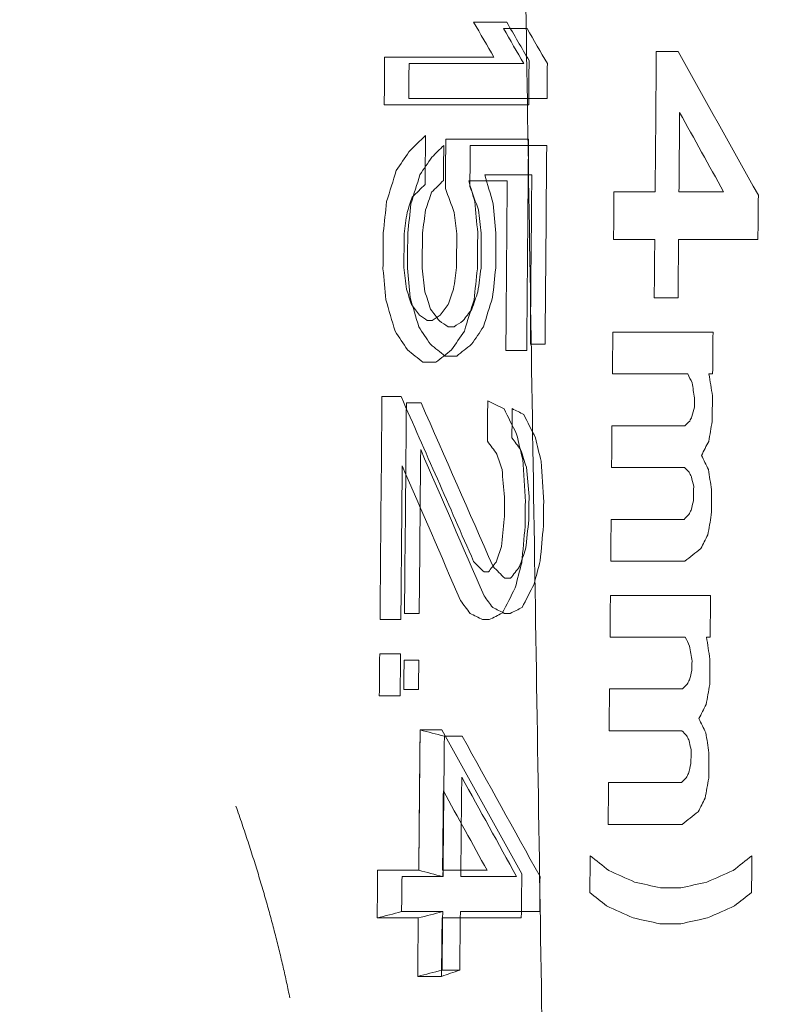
# Model space of a CAD drawing. Header units: millimetres. Extents: x -10 to 594, y 0 to 420.
# Tile 346 of 656: x 203.598 to 203.805, y 280.132 to 280.4. Entities that reach past the tile are written whole.
import ezdxf

# ---------------------------------------------------------------- set-up
doc = ezdxf.new("R2010")
doc.units = ezdxf.units.MM
doc.layers.add('1', color=7, linetype='Continuous', true_color=0xffffff)

msp = doc.modelspace()

# ---------------------------------------------------------------- linework, layer by layer
at = {"layer": '1', "color": 155, "linetype": 'Continuous', "lineweight": 18}
for points, knots in [([(203.76163, 283.58571), (203.68121, 283.58588), (203.52139, 283.55248), (203.21596, 283.35655), (202.87999, 282.88048), (202.60633, 282.02513), (202.5086, 281.01625), (202.60633, 280.00736), (202.87999, 279.15202), (203.21596, 278.67594), (203.52139, 278.48001), (203.68121, 278.44661), (203.76163, 278.44678)], [0, 0, 0, 0, 0.062503, 0.125003, 0.250002, 0.375001, 0.5, 0.624999, 0.749998, 0.874997, 0.937497, 1, 1, 1, 1]), ([(203.76162, 278.44682), (203.68122, 278.44665), (203.5214, 278.48005), (203.21598, 278.67598), (202.88001, 279.15205), (202.60636, 280.00738), (202.50864, 281.01625), (202.60636, 282.02511), (202.88001, 282.88045), (203.21598, 283.35651), (203.5214, 283.55244), (203.68122, 283.58584), (203.76162, 283.58567)], [0, 0, 0, 0, 0.062497, 0.124997, 0.249998, 0.374999, 0.5, 0.625001, 0.750002, 0.875003, 0.937503, 1, 1, 1, 1]), ([(203.87674, 278.47357), (203.79781, 278.47341), (203.64099, 278.50646), (203.34149, 278.70034), (203.01215, 279.17146), (202.74375, 280.01789), (202.64785, 281.01625), (202.74375, 282.01461), (203.01215, 282.86104), (203.34149, 283.33215), (203.64099, 283.52603), (203.79781, 283.55909), (203.87674, 283.55892)], [0, 0, 0, 0, 0.0625, 0.125, 0.25, 0.375, 0.5, 0.625, 0.75, 0.875, 0.9375, 1, 1, 1, 1]), ([(203.87674, 283.55892), (203.79781, 283.55909), (203.64099, 283.52603), (203.34149, 283.33215), (203.01215, 282.86104), (202.74375, 282.01461), (202.64785, 281.01625), (202.74375, 280.01789), (203.01215, 279.17146), (203.34149, 278.70034), (203.64099, 278.50646), (203.79781, 278.47341), (203.87674, 278.47357)], [0, 0, 0, 0, 0.0625, 0.125, 0.25, 0.375, 0.5, 0.625, 0.75, 0.875, 0.9375, 1, 1, 1, 1]), ([(203.89065, 278.4889), (203.81225, 278.48873), (203.6565, 278.52159), (203.35905, 278.7143), (203.032, 279.18258), (202.76552, 280.0239), (202.67033, 281.01625), (202.76552, 282.00859), (203.032, 282.84992), (203.35905, 283.31819), (203.6565, 283.51091), (203.81225, 283.54376), (203.89065, 283.54359)], [0, 0, 0, 0, 0.0625, 0.125, 0.25, 0.375, 0.5, 0.625, 0.75, 0.875, 0.9375, 1, 1, 1, 1]), ([(203.89065, 283.54359), (203.81225, 283.54376), (203.6565, 283.51091), (203.35905, 283.31819), (203.032, 282.84992), (202.76552, 282.00859), (202.67033, 281.01625), (202.76552, 280.0239), (203.032, 279.18258), (203.35905, 278.7143), (203.6565, 278.52159), (203.81225, 278.48873), (203.89065, 278.4889)], [0, 0, 0, 0, 0.0625, 0.125, 0.25, 0.375, 0.5, 0.625, 0.75, 0.875, 0.9375, 1, 1, 1, 1]), ([(203.9277, 283.34978), (203.85515, 283.34994), (203.71099, 283.3196), (203.43567, 283.14166), (203.13328, 282.7093), (202.88785, 281.93249), (202.80052, 281.01625), (202.88785, 280.1), (203.13328, 279.32319), (203.43567, 278.89083), (203.71099, 278.71289), (203.85515, 278.68255), (203.9277, 278.68271)], [0, 0, 0, 0, 0.0625, 0.125, 0.25, 0.375, 0.5, 0.625, 0.75, 0.875, 0.9375, 1, 1, 1, 1]), ([(203.9277, 278.68271), (203.85515, 278.68255), (203.71099, 278.71289), (203.43567, 278.89083), (203.13328, 279.32319), (202.88785, 280.1), (202.80052, 281.01625), (202.88785, 281.93249), (203.13328, 282.7093), (203.43567, 283.14166), (203.71099, 283.3196), (203.85515, 283.34994), (203.9277, 283.34978)], [0, 0, 0, 0, 0.0625, 0.125, 0.25, 0.375, 0.5, 0.625, 0.75, 0.875, 0.9375, 1, 1, 1, 1]), ([(204.40352, 278.79375), (204.33394, 278.7936), (204.19588, 278.82249), (203.93276, 278.99196), (203.64432, 279.40375), (203.41025, 280.1436), (203.32698, 281.01625), (203.41025, 281.88889), (203.64432, 282.62874), (203.93276, 283.04053), (204.19588, 283.21), (204.33394, 283.23889), (204.40352, 283.23875)], [0, 0, 0, 0, 0.0625, 0.125, 0.25, 0.375, 0.5, 0.625, 0.75, 0.875, 0.9375, 1, 1, 1, 1]), ([(204.40352, 283.23875), (204.40271, 283.23875), (204.40107, 283.23875), (204.39862, 283.23873), (204.39617, 283.23871), (204.39372, 283.23867), (204.39127, 283.23862), (204.38882, 283.23856), (204.38637, 283.23849), (204.38392, 283.23841), (204.38148, 283.23831), (204.37903, 283.2382), (204.37658, 283.23808), (204.37414, 283.23795), (204.37169, 283.23781), (204.36925, 283.23765), (204.36681, 283.23748), (204.36437, 283.2373), (204.36193, 283.23711), (204.35949, 283.23691), (204.35705, 283.23669), (204.35461, 283.23646), (204.35217, 283.23622), (204.34973, 283.23597), (204.34729, 283.23571), (204.34486, 283.23543), (204.34242, 283.23515), (204.33999, 283.23485), (204.33755, 283.23453), (204.33512, 283.23421), (204.33269, 283.23388), (204.33026, 283.23353), (204.32782, 283.23317), (204.32539, 283.2328), (204.32296, 283.23242), (204.32053, 283.23202), (204.31811, 283.23161), (204.31568, 283.2312), (204.31325, 283.23076), (204.31082, 283.23032), (204.3084, 283.22987), (204.30597, 283.2294), (204.30355, 283.22892), (204.30113, 283.22843), (204.2987, 283.22793), (204.29628, 283.22741), (204.29386, 283.22689), (204.29144, 283.22635), (204.28902, 283.2258), (204.2866, 283.22524), (204.28418, 283.22466), (204.28176, 283.22408), (204.27934, 283.22348), (204.27692, 283.22287), (204.27451, 283.22225), (204.27209, 283.22161), (204.26968, 283.22097), (204.26726, 283.22031), (204.26485, 283.21964), (204.26243, 283.21896), (204.26002, 283.21827), (204.25761, 283.21756), (204.2552, 283.21684), (204.25279, 283.21611), (204.25038, 283.21537), (204.24797, 283.21462), (204.24556, 283.21385), (204.24315, 283.21308), (204.24074, 283.21229), (204.23834, 283.21149), (204.23593, 283.21067), (204.23352, 283.20985), (204.23112, 283.20901), (204.22871, 283.20816), (204.22631, 283.2073), (204.22391, 283.20643), (204.2215, 283.20555), (204.2191, 283.20465), (204.2167, 283.20374), (204.2143, 283.20282), (204.2119, 283.20189), (204.2095, 283.20094), (204.2071, 283.19999), (204.2047, 283.19902), (204.2023, 283.19804), (204.1999, 283.19705), (204.18479, 283.19072), (204.15713, 283.17787), (204.1173, 283.15582), (204.07802, 283.13051), (204.03929, 283.10193), (203.99797, 283.06746), (203.95432, 283.02621), (203.90866, 282.97716), (203.86414, 282.9233), (203.82084, 282.86476), (203.77892, 282.80184), (203.73854, 282.73473), (203.69979, 282.66355), (203.6627, 282.5884), (203.62734, 282.50947), (203.59381, 282.42691), (203.56215, 282.34083), (203.52913, 282.2415), (203.49572, 282.1281), (203.46318, 281.99979), (203.43707, 281.87842), (203.41636, 281.76547), (203.40009, 281.66198), (203.38623, 281.55674), (203.37481, 281.44998), (203.36586, 281.34218), (203.35944, 281.23381), (203.35559, 281.12513), (203.35431, 281.01625), (203.35559, 280.90737), (203.35944, 280.79869), (203.36586, 280.69032), (203.37481, 280.58252), (203.38623, 280.47576), (203.40009, 280.37052), (203.41635, 280.26703), (203.435, 280.16536), (203.45597, 280.06574), (203.47923, 279.96839), (203.50473, 279.87344), (203.53242, 279.78108), (203.56215, 279.69166), (203.5938, 279.60559), (203.62734, 279.52303), (203.66269, 279.44409), (203.69978, 279.36894), (203.73854, 279.29777), (203.77891, 279.23066), (203.82084, 279.16773), (203.86414, 279.1092), (203.90865, 279.05534), (203.95432, 279.00629), (204.00109, 278.96208), (204.04887, 278.92281), (204.09755, 278.8886), (204.14711, 278.8595), (204.18209, 278.84287), (204.20193, 278.8346), (204.20637, 278.83279), (204.2108, 278.83103), (204.21523, 278.8293), (204.21967, 278.82762), (204.22411, 278.82598), (204.22855, 278.82438), (204.233, 278.82282), (204.23744, 278.8213), (204.24189, 278.81982), (204.24634, 278.81838), (204.25079, 278.81698), (204.25525, 278.81563), (204.2597, 278.81431), (204.26416, 278.81304), (204.26862, 278.8118), (204.27309, 278.81061), (204.27755, 278.80946), (204.28202, 278.80834), (204.28649, 278.80727), (204.29096, 278.80624), (204.29543, 278.80525), (204.29991, 278.8043), (204.30439, 278.8034), (204.30887, 278.80253), (204.31335, 278.8017), (204.31784, 278.80092), (204.32233, 278.80017), (204.32682, 278.79947), (204.33131, 278.79881), (204.33581, 278.79818), (204.3403, 278.7976), (204.3448, 278.79706), (204.34931, 278.79656), (204.35381, 278.7961), (204.35832, 278.79568), (204.36283, 278.7953), (204.36734, 278.79497), (204.37185, 278.79467), (204.37637, 278.79442), (204.38089, 278.7942), (204.38541, 278.79403), (204.38994, 278.79389), (204.39446, 278.7938), (204.39899, 278.79375), (204.40201, 278.79375), (204.40352, 278.79375)], [0, 0, 0, 0, 0.000746, 0.001492, 0.002237, 0.002983, 0.003728, 0.004473, 0.005218, 0.005962, 0.006707, 0.007451, 0.008195, 0.008939, 0.009683, 0.010427, 0.01117, 0.011913, 0.012657, 0.0134, 0.014143, 0.014885, 0.015628, 0.016371, 0.017113, 0.017855, 0.018598, 0.01934, 0.020082, 0.020824, 0.021566, 0.022307, 0.023049, 0.023791, 0.024532, 0.025274, 0.026015, 0.026757, 0.027498, 0.028239, 0.02898, 0.029722, 0.030463, 0.031204, 0.031945, 0.032686, 0.033427, 0.034168, 0.034909, 0.03565, 0.036391, 0.037132, 0.037874, 0.038615, 0.039356, 0.040097, 0.040838, 0.041579, 0.04232, 0.043062, 0.043803, 0.044545, 0.045286, 0.046027, 0.046769, 0.047511, 0.048252, 0.048994, 0.049736, 0.050478, 0.05122, 0.051962, 0.052705, 0.053447, 0.054189, 0.054932, 0.055675, 0.056418, 0.057161, 0.057904, 0.058647, 0.05939, 0.060134, 0.060878, 0.061621, 0.062365, 0.06311, 0.075698, 0.088229, 0.100725, 0.113207, 0.125697, 0.14129, 0.156857, 0.172441, 0.188081, 0.20372, 0.219302, 0.234867, 0.250452, 0.266047, 0.281627, 0.297231, 0.312895, 0.333766, 0.354549, 0.375329, 0.390906, 0.406468, 0.422052, 0.437697, 0.453344, 0.468917, 0.484456, 0.499999, 0.515541, 0.531079, 0.546652, 0.5623, 0.577944, 0.593528, 0.60909, 0.624668, 0.640257, 0.655835, 0.67144, 0.687107, 0.70277, 0.718373, 0.733954, 0.74955, 0.765134, 0.780698, 0.796281, 0.811921, 0.82756, 0.843143, 0.858711, 0.874306, 0.889914, 0.905519, 0.921164, 0.93689, 0.938265, 0.93964, 0.941013, 0.942387, 0.94376, 0.945132, 0.946504, 0.947876, 0.949247, 0.950618, 0.951989, 0.953359, 0.954729, 0.956099, 0.957469, 0.958839, 0.960208, 0.961578, 0.962947, 0.964317, 0.965686, 0.967055, 0.968425, 0.969794, 0.971164, 0.972534, 0.973903, 0.975274, 0.976644, 0.978014, 0.979385, 0.980756, 0.982128, 0.9835, 0.984872, 0.986244, 0.987618, 0.988991, 0.990365, 0.99174, 0.993115, 0.994491, 0.995867, 0.997244, 0.998622, 1, 1, 1, 1]), ([(203.7345, 280.3876), (203.72957, 280.3876), (203.7192, 280.3876), (203.70882, 280.3876), (203.70337, 280.3876)], [0, 0, 0, 0, 0.474359, 1, 1, 1, 1]), ([(203.7033, 280.37807), (203.70875, 280.37807), (203.72125, 280.37807), (203.73376, 280.37807), (203.74081, 280.37807)], [0, 0, 0, 0, 0.43617, 1, 1, 1, 1]), ([(203.70637, 280.20673), (203.7063, 280.2001), (203.70618, 280.1874), (203.70606, 280.1747), (203.706, 280.16863)], [0, 0, 0, 0, 0.522332, 1, 1, 1, 1]), ([(203.67103, 280.13399), (203.67089, 280.13468), (203.67061, 280.13607), (203.67016, 280.13815), (203.6697, 280.14026), (203.66922, 280.14238), (203.66872, 280.14453), (203.66821, 280.14669), (203.66767, 280.14887), (203.66711, 280.15106), (203.66654, 280.15328), (203.66594, 280.15551), (203.66533, 280.15776), (203.66469, 280.16003), (203.66404, 280.16231), (203.66336, 280.16461), (203.66267, 280.16693), (203.66196, 280.16926), (203.66123, 280.17161), (203.66047, 280.17398), (203.6597, 280.17636), (203.65891, 280.17876), (203.65809, 280.18118), (203.65726, 280.18361), (203.6567, 280.18523), (203.65641, 280.18605), (203.65641, 280.18605)], [0, 0, 0, 0, 0.038854, 0.078158, 0.117886, 0.158036, 0.198607, 0.239599, 0.281009, 0.322837, 0.365081, 0.407743, 0.45082, 0.494314, 0.538223, 0.582546, 0.627283, 0.672433, 0.717995, 0.763968, 0.810351, 0.857143, 0.904344, 0.951954, 0.999973, 1, 1, 1, 1]), ([(203.73252, 280.16693), (203.72761, 280.16693), (203.72257, 280.16693), (203.71752, 280.16693), (203.71739, 280.16693)], [0, 0, 0, 0, 0.973684, 1, 1, 1, 1]), ([(203.71248, 280.15741), (203.71048, 280.15741), (203.70676, 280.15741), (203.70304, 280.15741), (203.70133, 280.15741)], [0, 0, 0, 0, 0.539854, 1, 1, 1, 1]), ([(203.71729, 280.15741), (203.71743, 280.15741), (203.72459, 280.15741), (203.73176, 280.15741), (203.7388, 280.15741)], [0, 0, 0, 0, 0.018519, 1, 1, 1, 1]), ([(203.69472, 280.15571), (203.69672, 280.15571), (203.70044, 280.15571), (203.70415, 280.15571), (203.70587, 280.15571)], [0, 0, 0, 0, 0.537143, 1, 1, 1, 1]), ([(203.7171, 280.14153), (203.71629, 280.14153), (203.7147, 280.14153), (203.71311, 280.14153), (203.71232, 280.14153)], [0, 0, 0, 0, 0.505301, 1, 1, 1, 1]), ([(203.70571, 280.13983), (203.70679, 280.13983), (203.70894, 280.13983), (203.71108, 280.13983), (203.71216, 280.13983)], [0, 0, 0, 0, 0.499415, 1, 1, 1, 1])]:
    msp.add_open_spline(points, degree=3, knots=knots, dxfattribs=at)
for points, degree in [([(203.74273, 279.9186), (203.72533, 281.01625)], 1), ([(203.72533, 281.01625), (203.74273, 279.9186)], 1), ([(203.72089, 280.39882), (203.72388, 280.39882), (203.72688, 280.39882), (203.72988, 280.39882)], 3), ([(203.7264, 280.3893), (203.72456, 280.39247), (203.72273, 280.39565), (203.72089, 280.39882)], 3), ([(203.73537, 280.39712), (203.73324, 280.39712), (203.73111, 280.39712), (203.72898, 280.39712)], 3), ([(203.72898, 280.39712), (203.73082, 280.39395), (203.73266, 280.39077), (203.7345, 280.3876)], 3), ([(203.72988, 280.39882), (203.73189, 280.39534), (203.7339, 280.39187), (203.73592, 280.38839)], 3), ([(203.74088, 280.3876), (203.73904, 280.39077), (203.7372, 280.39395), (203.73537, 280.39712)], 3), ([(203.69664, 280.37637), (203.69668, 280.38068), (203.69671, 280.38499), (203.69674, 280.3893)], 3), ([(203.69674, 280.3893), (203.70663, 280.3893), (203.71652, 280.3893), (203.7264, 280.3893)], 3), ([(203.77012, 280.35278), (203.77022, 280.36548), (203.77033, 280.37818), (203.77043, 280.39088)], 3), ([(203.77043, 280.39088), (203.77241, 280.39088), (203.77439, 280.39088), (203.77637, 280.39088)], 3), ([(203.77637, 280.39088), (203.78362, 280.37788), (203.79086, 280.36487), (203.7981, 280.35186)], 3), ([(203.70337, 280.3876), (203.70334, 280.38442), (203.70332, 280.38125), (203.7033, 280.37807)], 3), ([(203.73592, 280.38839), (203.73589, 280.38438), (203.73585, 280.38038), (203.73582, 280.37637)], 3), ([(203.74081, 280.37807), (203.74083, 280.38125), (203.74086, 280.38442), (203.74088, 280.3876)], 3), ([(203.73582, 280.37637), (203.72277, 280.37637), (203.70971, 280.37637), (203.69664, 280.37637)], 3), ([(203.77676, 280.37432), (203.7767, 280.36714), (203.77664, 280.35996), (203.77658, 280.35278)], 3), ([(203.78867, 280.35278), (203.7847, 280.35996), (203.78073, 280.36714), (203.77676, 280.37432)], 3), ([(203.70333, 280.36366), (203.70483, 280.36514), (203.70633, 280.36662), (203.70783, 280.3681)], 3), ([(203.70783, 280.3681), (203.7078, 280.36366), (203.70776, 280.35922), (203.70773, 280.35478)], 3), ([(203.71278, 280.36537), (203.7117, 280.36431), (203.71063, 280.36325), (203.70956, 280.3622)], 3), ([(203.7127, 280.35585), (203.71273, 280.35902), (203.71275, 280.3622), (203.71278, 280.36537)], 3), ([(203.71323, 280.35368), (203.71326, 280.35814), (203.7133, 280.36261), (203.71333, 280.36707)], 3), ([(203.71333, 280.36707), (203.7208, 280.36707), (203.72828, 280.36707), (203.73575, 280.36707)], 3), ([(203.71996, 280.36537), (203.71993, 280.36167), (203.7199, 280.35796), (203.71987, 280.35426)], 3), ([(203.74071, 280.36537), (203.73379, 280.36537), (203.72688, 280.36537), (203.71996, 280.36537)], 3), ([(203.73575, 280.36707), (203.7356, 280.34795), (203.73544, 280.32882), (203.73528, 280.30969)], 3), ([(203.74026, 280.3114), (203.74042, 280.32939), (203.74056, 280.34738), (203.74071, 280.36537)], 3), ([(203.69991, 280.35861), (203.70105, 280.36029), (203.70219, 280.36197), (203.70333, 280.36366)], 3), ([(203.70956, 280.3622), (203.70848, 280.36061), (203.70741, 280.35902), (203.70633, 280.35743)], 3), ([(203.69729, 280.35013), (203.69816, 280.35296), (203.69904, 280.35578), (203.69991, 280.35861)], 3), ([(203.70633, 280.35743), (203.70551, 280.35479), (203.70469, 280.35214), (203.70388, 280.3495)], 3), ([(203.72622, 280.3495), (203.72544, 280.35214), (203.72466, 280.35479), (203.72389, 280.35743)], 3), ([(203.72389, 280.35743), (203.72814, 280.35743), (203.7324, 280.35743), (203.73665, 280.35743)], 3), ([(203.73665, 280.35743), (203.73653, 280.34209), (203.7364, 280.32674), (203.73627, 280.3114)], 3), ([(203.70773, 280.35478), (203.70657, 280.35364), (203.7054, 280.35249), (203.70424, 280.35134)], 3), ([(203.70949, 280.35267), (203.71056, 280.35373), (203.71163, 280.35479), (203.7127, 280.35585)], 3), ([(203.71956, 280.35573), (203.72011, 280.35386), (203.72066, 280.352), (203.72121, 280.35013)], 3), ([(203.73, 280.35573), (203.72652, 280.35573), (203.72304, 280.35573), (203.71956, 280.35573)], 3), ([(203.71987, 280.35426), (203.72065, 280.35214), (203.72143, 280.35002), (203.72222, 280.34791)], 3), ([(203.72962, 280.30969), (203.72975, 280.32504), (203.72987, 280.34039), (203.73, 280.35573)], 3), ([(203.70424, 280.35134), (203.70377, 280.34996), (203.70329, 280.34858), (203.70282, 280.3472)], 3), ([(203.70785, 280.34791), (203.7084, 280.3495), (203.70894, 280.35108), (203.70949, 280.35267)], 3), ([(203.71564, 280.34715), (203.71483, 280.34933), (203.71403, 280.3515), (203.71323, 280.35368)], 3), ([(203.75884, 280.33986), (203.75888, 280.34417), (203.75892, 280.34848), (203.75895, 280.35278)], 3), ([(203.75895, 280.35278), (203.76267, 280.35278), (203.7664, 280.35278), (203.77012, 280.35278)], 3), ([(203.77658, 280.35278), (203.78061, 280.35278), (203.78464, 280.35278), (203.78867, 280.35278)], 3), ([(203.7981, 280.35186), (203.79806, 280.34786), (203.79803, 280.34386), (203.79799, 280.33986)], 3), ([(203.69638, 280.34173), (203.69668, 280.34453), (203.69699, 280.34733), (203.69729, 280.35013)], 3), ([(203.70388, 280.3495), (203.70359, 280.34685), (203.7033, 280.3442), (203.70301, 280.34156)], 3), ([(203.72121, 280.35013), (203.72147, 280.34733), (203.72173, 280.34453), (203.72199, 280.34173)], 3), ([(203.72695, 280.34156), (203.72671, 280.3442), (203.72646, 280.34685), (203.72622, 280.3495)], 3), ([(203.70282, 280.3472), (203.70256, 280.34525), (203.7023, 280.3433), (203.70204, 280.34134)], 3), ([(203.707, 280.34156), (203.70729, 280.34367), (203.70757, 280.34579), (203.70785, 280.34791)], 3), ([(203.71632, 280.34134), (203.71609, 280.34328), (203.71586, 280.34521), (203.71564, 280.34715)], 3), ([(203.72222, 280.34791), (203.72247, 280.34579), (203.72271, 280.34367), (203.72296, 280.34156)], 3), ([(203.6963, 280.33186), (203.69633, 280.33515), (203.69635, 280.33844), (203.69638, 280.34173)], 3), ([(203.70204, 280.34134), (203.70201, 280.33831), (203.70199, 280.33528), (203.70197, 280.33225)], 3), ([(203.70301, 280.34156), (203.70299, 280.33838), (203.70296, 280.33521), (203.70294, 280.33203)], 3), ([(203.70693, 280.33203), (203.70695, 280.33521), (203.70698, 280.33838), (203.707, 280.34156)], 3), ([(203.71625, 280.33225), (203.71627, 280.33528), (203.71629, 280.33831), (203.71632, 280.34134)], 3), ([(203.72199, 280.34173), (203.72196, 280.33844), (203.72193, 280.33515), (203.7219, 280.33186)], 3), ([(203.72296, 280.34156), (203.72294, 280.33838), (203.72291, 280.33521), (203.72289, 280.33203)], 3), ([(203.72687, 280.33203), (203.7269, 280.33521), (203.72693, 280.33838), (203.72695, 280.34156)], 3), ([(203.77001, 280.33986), (203.76629, 280.33986), (203.76257, 280.33986), (203.75884, 280.33986)], 3), ([(203.76987, 280.32398), (203.76992, 280.32927), (203.76996, 280.33456), (203.77001, 280.33986)], 3), ([(203.77647, 280.33986), (203.77642, 280.33456), (203.77637, 280.32927), (203.77633, 280.32398)], 3), ([(203.79799, 280.33986), (203.79082, 280.33986), (203.78364, 280.33986), (203.77647, 280.33986)], 3), ([(203.69708, 280.32346), (203.69682, 280.32626), (203.69656, 280.32906), (203.6963, 280.33186)], 3), ([(203.70197, 280.33225), (203.7022, 280.3303), (203.70242, 280.32834), (203.70265, 280.32639)], 3), ([(203.70294, 280.33203), (203.70318, 280.32939), (203.70343, 280.32674), (203.70367, 280.3241)], 3), ([(203.70768, 280.32568), (203.70743, 280.3278), (203.70718, 280.32992), (203.70693, 280.33203)], 3), ([(203.71546, 280.32639), (203.71572, 280.32834), (203.71598, 280.3303), (203.71625, 280.33225)], 3), ([(203.7219, 280.33186), (203.7216, 280.32906), (203.7213, 280.32626), (203.72099, 280.32346)], 3), ([(203.72289, 280.33203), (203.7226, 280.32992), (203.72232, 280.3278), (203.72204, 280.32568)], 3), ([(203.72601, 280.3241), (203.7263, 280.32674), (203.72659, 280.32939), (203.72687, 280.33203)], 3), ([(203.70265, 280.32639), (203.70312, 280.32498), (203.70358, 280.32357), (203.70404, 280.32216)], 3), ([(203.70923, 280.32092), (203.70871, 280.32251), (203.70819, 280.3241), (203.70768, 280.32568)], 3), ([(203.71401, 280.32216), (203.71449, 280.32357), (203.71498, 280.32498), (203.71546, 280.32639)], 3), ([(203.72204, 280.32568), (203.72149, 280.3241), (203.72095, 280.32251), (203.7204, 280.32092)], 3), ([(203.69956, 280.31498), (203.69873, 280.31781), (203.69791, 280.32064), (203.69708, 280.32346)], 3), ([(203.70367, 280.3241), (203.70445, 280.32145), (203.70523, 280.3188), (203.706, 280.31616)], 3), ([(203.70404, 280.32216), (203.70475, 280.3212), (203.70546, 280.32025), (203.70617, 280.31929)], 3), ([(203.71183, 280.31929), (203.71255, 280.32025), (203.71328, 280.3212), (203.71401, 280.32216)], 3), ([(203.72099, 280.32346), (203.72012, 280.32064), (203.71924, 280.31781), (203.71837, 280.31498)], 3), ([(203.72355, 280.31616), (203.72437, 280.3188), (203.72519, 280.32145), (203.72601, 280.3241)], 3), ([(203.77633, 280.32398), (203.77418, 280.32398), (203.77202, 280.32398), (203.76987, 280.32398)], 3), ([(203.70617, 280.31929), (203.70689, 280.31882), (203.70761, 280.31834), (203.70832, 280.31786)], 3), ([(203.7116, 280.31775), (203.71081, 280.3188), (203.71002, 280.31986), (203.70923, 280.32092)], 3), ([(203.70965, 280.31786), (203.71038, 280.31834), (203.7111, 280.31882), (203.71183, 280.31929)], 3), ([(203.7204, 280.32092), (203.71959, 280.31986), (203.71879, 280.3188), (203.71798, 280.31775)], 3), ([(203.70832, 280.31786), (203.70877, 280.31786), (203.70921, 280.31786), (203.70965, 280.31786)], 3), ([(203.71398, 280.31616), (203.71319, 280.31669), (203.71239, 280.31722), (203.7116, 280.31775)], 3), ([(203.71798, 280.31775), (203.71718, 280.31722), (203.71638, 280.31669), (203.71557, 280.31616)], 3), ([(203.70293, 280.30989), (203.70181, 280.31159), (203.70069, 280.31329), (203.69956, 280.31498)], 3), ([(203.706, 280.31616), (203.70705, 280.31457), (203.7081, 280.31298), (203.70915, 280.3114)], 3), ([(203.71557, 280.31616), (203.71504, 280.31616), (203.71451, 280.31616), (203.71398, 280.31616)], 3), ([(203.71837, 280.31498), (203.71721, 280.31329), (203.71606, 280.31159), (203.71491, 280.30989)], 3), ([(203.72032, 280.3114), (203.7214, 280.31298), (203.72248, 280.31457), (203.72355, 280.31616)], 3), ([(203.75853, 280.30334), (203.75856, 280.30712), (203.7586, 280.3109), (203.75863, 280.31468)], 3), ([(203.75863, 280.31468), (203.76769, 280.31468), (203.77675, 280.31468), (203.78581, 280.31468)], 3), ([(203.78581, 280.31468), (203.78578, 280.3109), (203.78574, 280.30712), (203.78571, 280.30334)], 3), ([(203.70915, 280.3114), (203.71047, 280.31034), (203.71179, 280.30928), (203.71312, 280.30822)], 3), ([(203.71631, 280.30822), (203.71764, 280.30928), (203.71898, 280.31034), (203.72032, 280.3114)], 3), ([(203.73627, 280.3114), (203.7376, 280.3114), (203.73893, 280.3114), (203.74026, 280.3114)], 3), ([(203.70714, 280.30652), (203.70574, 280.30764), (203.70434, 280.30877), (203.70293, 280.30989)], 3), ([(203.71491, 280.30989), (203.71349, 280.30877), (203.71207, 280.30764), (203.71065, 280.30652)], 3), ([(203.73528, 280.30969), (203.73339, 280.30969), (203.7315, 280.30969), (203.72962, 280.30969)], 3), ([(203.71065, 280.30652), (203.70948, 280.30652), (203.70831, 280.30652), (203.70714, 280.30652)], 3), ([(203.71312, 280.30822), (203.71418, 280.30822), (203.71524, 280.30822), (203.71631, 280.30822)], 3), ([(203.77895, 280.30334), (203.77215, 280.30334), (203.76534, 280.30334), (203.75853, 280.30334)], 3), ([(203.78014, 280.30094), (203.77974, 280.30174), (203.77935, 280.30254), (203.77895, 280.30334)], 3), ([(203.78471, 280.30334), (203.78503, 280.30136), (203.78534, 280.29937), (203.78566, 280.29739)], 3), ([(203.78571, 280.30334), (203.78538, 280.30334), (203.78505, 280.30334), (203.78471, 280.30334)], 3), ([(203.78079, 280.29683), (203.78057, 280.2982), (203.78036, 280.29957), (203.78014, 280.30094)], 3), ([(203.69549, 280.23667), (203.69567, 280.25685), (203.69585, 280.27704), (203.69602, 280.29722)], 3), ([(203.69602, 280.29722), (203.69775, 280.29722), (203.69948, 280.29722), (203.70121, 280.29722)], 3), ([(203.70121, 280.29722), (203.70778, 280.2823), (203.71434, 280.26738), (203.72089, 280.25246)], 3), ([(203.70264, 280.29552), (203.70248, 280.27647), (203.70231, 280.25742), (203.70214, 280.23837)], 3), ([(203.70663, 280.29552), (203.7053, 280.29552), (203.70397, 280.29552), (203.70264, 280.29552)], 3), ([(203.72617, 280.25107), (203.71966, 280.26589), (203.71315, 280.2807), (203.70663, 280.29552)], 3), ([(203.72462, 280.28507), (203.72465, 280.28875), (203.72468, 280.29243), (203.72471, 280.2961)], 3), ([(203.72471, 280.2961), (203.72619, 280.29536), (203.72767, 280.29463), (203.72914, 280.29389)], 3), ([(203.78077, 280.29434), (203.78077, 280.29517), (203.78078, 280.296), (203.78079, 280.29683)], 3), ([(203.78566, 280.29739), (203.78563, 280.29509), (203.78561, 280.29278), (203.78559, 280.29048)], 3), ([(203.72914, 280.29389), (203.73027, 280.2916), (203.7314, 280.28931), (203.73253, 280.28702)], 3), ([(203.73134, 280.29393), (203.73131, 280.29129), (203.73129, 280.28864), (203.73127, 280.286)], 3), ([(203.73451, 280.29235), (203.73346, 280.29287), (203.7324, 280.2934), (203.73134, 280.29393)], 3), ([(203.7801, 280.29178), (203.78032, 280.29263), (203.78054, 280.29349), (203.78077, 280.29434)], 3), ([(203.73765, 280.286), (203.7366, 280.28811), (203.73556, 280.29023), (203.73451, 280.29235)], 3), ([(203.77817, 280.28928), (203.77861, 280.28972), (203.77905, 280.29015), (203.77949, 280.29058)], 3), ([(203.77949, 280.29058), (203.77969, 280.29098), (203.77989, 280.29138), (203.7801, 280.29178)], 3), ([(203.78559, 280.29048), (203.78527, 280.28867), (203.78495, 280.28687), (203.78464, 280.28506)], 3), ([(203.7583, 280.27794), (203.75833, 280.28172), (203.75837, 280.2855), (203.7584, 280.28928)], 3), ([(203.7584, 280.28928), (203.76499, 280.28928), (203.77158, 280.28928), (203.77817, 280.28928)], 3), ([(203.72722, 280.28158), (203.72635, 280.28275), (203.72549, 280.28391), (203.72462, 280.28507)], 3), ([(203.73127, 280.286), (203.73206, 280.28494), (203.73284, 280.28388), (203.73363, 280.28282)], 3), ([(203.73253, 280.28702), (203.73309, 280.28473), (203.73364, 280.28245), (203.73419, 280.28017)], 3), ([(203.73919, 280.27965), (203.73867, 280.28176), (203.73816, 280.28388), (203.73765, 280.286)], 3), ([(203.78464, 280.28506), (203.78398, 280.28379), (203.78333, 280.28251), (203.78268, 280.28123)], 3), ([(203.70612, 280.23837), (203.70626, 280.25319), (203.70639, 280.268), (203.70652, 280.28282)], 3), ([(203.70652, 280.28282), (203.71225, 280.26959), (203.71798, 280.25636), (203.72371, 280.24313)], 3), ([(203.73363, 280.28282), (203.73415, 280.28123), (203.73467, 280.27965), (203.73518, 280.27806)], 3), ([(203.72859, 280.27738), (203.72813, 280.27878), (203.72767, 280.28018), (203.72722, 280.28158)], 3), ([(203.73419, 280.28017), (203.73443, 280.27633), (203.73467, 280.27249), (203.73491, 280.26866)], 3), ([(203.73988, 280.26853), (203.73965, 280.27224), (203.73942, 280.27594), (203.73919, 280.27965)], 3), ([(203.78268, 280.28123), (203.78331, 280.27996), (203.78393, 280.27868), (203.78456, 280.2774)], 3), ([(203.70152, 280.27838), (203.7014, 280.26448), (203.70127, 280.25057), (203.70115, 280.23667)], 3), ([(203.71734, 280.24183), (203.71207, 280.25401), (203.7068, 280.2662), (203.70152, 280.27838)], 3), ([(203.72927, 280.26995), (203.72904, 280.27243), (203.72881, 280.2749), (203.72859, 280.27738)], 3), ([(203.73518, 280.27806), (203.73543, 280.27541), (203.73567, 280.27277), (203.73591, 280.27012)], 3), ([(203.77807, 280.27794), (203.77148, 280.27794), (203.76489, 280.27794), (203.7583, 280.27794)], 3), ([(203.77936, 280.27665), (203.77893, 280.27708), (203.7785, 280.27751), (203.77807, 280.27794)], 3), ([(203.77995, 280.27545), (203.77975, 280.27585), (203.77955, 280.27625), (203.77936, 280.27665)], 3), ([(203.78456, 280.2774), (203.78485, 280.2756), (203.78513, 280.27379), (203.78542, 280.27199)], 3), ([(203.78057, 280.27289), (203.78036, 280.27374), (203.78015, 280.27459), (203.77995, 280.27545)], 3), ([(203.78053, 280.26894), (203.78054, 280.27026), (203.78055, 280.27157), (203.78057, 280.27289)], 3), ([(203.78542, 280.27199), (203.7854, 280.26969), (203.78537, 280.26738), (203.78535, 280.26508)], 3), ([(203.72921, 280.26394), (203.72923, 280.26594), (203.72925, 280.26795), (203.72927, 280.26995)], 3), ([(203.73491, 280.26866), (203.73489, 280.26645), (203.73487, 280.26425), (203.73485, 280.26204)], 3), ([(203.73591, 280.27012), (203.73589, 280.268), (203.73587, 280.26589), (203.73585, 280.26377)], 3), ([(203.73982, 280.26218), (203.73984, 280.2643), (203.73986, 280.26642), (203.73988, 280.26853)], 3), ([(203.77986, 280.26638), (203.78008, 280.26723), (203.78031, 280.26809), (203.78053, 280.26894)], 3), ([(203.77925, 280.26518), (203.77945, 280.26558), (203.77966, 280.26598), (203.77986, 280.26638)], 3), ([(203.7284, 280.25651), (203.72867, 280.25899), (203.72894, 280.26146), (203.72921, 280.26394)], 3), ([(203.73585, 280.26377), (203.73556, 280.26112), (203.73527, 280.25848), (203.73498, 280.25583)], 3), ([(203.75806, 280.25254), (203.7581, 280.25632), (203.75814, 280.2601), (203.75817, 280.26388)], 3), ([(203.75817, 280.26388), (203.76476, 280.26388), (203.77135, 280.26388), (203.77794, 280.26388)], 3), ([(203.77794, 280.26388), (203.77837, 280.26432), (203.77881, 280.26475), (203.77925, 280.26518)], 3), ([(203.78535, 280.26508), (203.78503, 280.26327), (203.78471, 280.26147), (203.7844, 280.25966)], 3), ([(203.73485, 280.26204), (203.73455, 280.25873), (203.73424, 280.25542), (203.73393, 280.25212)], 3), ([(203.73894, 280.25266), (203.73923, 280.25583), (203.73953, 280.25901), (203.73982, 280.26218)], 3), ([(203.7844, 280.25966), (203.78376, 280.25843), (203.78313, 280.2572), (203.7825, 280.25596)], 3), ([(203.72696, 280.25231), (203.72744, 280.25371), (203.72792, 280.25511), (203.7284, 280.25651)], 3), ([(203.73498, 280.25583), (203.73444, 280.25425), (203.73389, 280.25266), (203.73334, 280.25107)], 3), ([(203.7825, 280.25596), (203.78106, 280.25482), (203.77962, 280.25368), (203.77818, 280.25254)], 3), ([(203.72089, 280.25246), (203.72184, 280.2515), (203.72279, 280.25055), (203.72374, 280.2496)], 3), ([(203.73729, 280.24631), (203.73784, 280.24842), (203.73839, 280.25054), (203.73894, 280.25266)], 3), ([(203.77818, 280.25254), (203.77148, 280.25254), (203.76477, 280.25254), (203.75806, 280.25254)], 3), ([(203.72489, 280.2496), (203.72558, 280.2505), (203.72627, 280.25141), (203.72696, 280.25231)], 3), ([(203.72933, 280.2479), (203.72828, 280.24895), (203.72722, 280.25001), (203.72617, 280.25107)], 3), ([(203.73334, 280.25107), (203.73254, 280.25001), (203.73173, 280.24895), (203.73092, 280.2479)], 3), ([(203.73393, 280.25212), (203.73334, 280.24984), (203.73275, 280.24756), (203.73216, 280.24529)], 3), ([(203.72374, 280.2496), (203.72412, 280.2496), (203.7245, 280.2496), (203.72489, 280.2496)], 3), ([(203.73092, 280.2479), (203.73039, 280.2479), (203.72986, 280.2479), (203.72933, 280.2479)], 3), ([(203.73216, 280.24529), (203.73099, 280.243), (203.72981, 280.24071), (203.72864, 280.23842)], 3), ([(203.73404, 280.23996), (203.73512, 280.24207), (203.7362, 280.24419), (203.73729, 280.24631)], 3), ([(203.71991, 280.23837), (203.71906, 280.23953), (203.7182, 280.24068), (203.71734, 280.24183)], 3), ([(203.72371, 280.24313), (203.72449, 280.24207), (203.72528, 280.24102), (203.72607, 280.23996)], 3), ([(203.75787, 280.23191), (203.7579, 280.23569), (203.75794, 280.23947), (203.75798, 280.24325)], 3), ([(203.75798, 280.24325), (203.76703, 280.24325), (203.77609, 280.24325), (203.78514, 280.24325)], 3), ([(203.78514, 280.24325), (203.7851, 280.23947), (203.78507, 280.23569), (203.78503, 280.23191)], 3), ([(203.72607, 280.23996), (203.72713, 280.23943), (203.72818, 280.2389), (203.72924, 280.23837)], 3), ([(203.73083, 280.23837), (203.7319, 280.2389), (203.73297, 280.23943), (203.73404, 280.23996)], 3), ([(203.70115, 280.23667), (203.69926, 280.23667), (203.69738, 280.23667), (203.69549, 280.23667)], 3), ([(203.70214, 280.23837), (203.70347, 280.23837), (203.7048, 280.23837), (203.70612, 280.23837)], 3), ([(203.72332, 280.23667), (203.72219, 280.23724), (203.72105, 280.23781), (203.71991, 280.23837)], 3), ([(203.72512, 280.23667), (203.72452, 280.23667), (203.72392, 280.23667), (203.72332, 280.23667)], 3), ([(203.72864, 280.23842), (203.72747, 280.23783), (203.72629, 280.23725), (203.72512, 280.23667)], 3), ([(203.72924, 280.23837), (203.72977, 280.23837), (203.7303, 280.23837), (203.73083, 280.23837)], 3), ([(203.77828, 280.23191), (203.77147, 280.23191), (203.76467, 280.23191), (203.75787, 280.23191)], 3), ([(203.77946, 280.2295), (203.77907, 280.2303), (203.77867, 280.2311), (203.77828, 280.23191)], 3), ([(203.78403, 280.23191), (203.78435, 280.22992), (203.78466, 280.22794), (203.78497, 280.22595)], 3), ([(203.78503, 280.23191), (203.7847, 280.23191), (203.78437, 280.23191), (203.78403, 280.23191)], 3), ([(203.78011, 280.22539), (203.77989, 280.22676), (203.77968, 280.22813), (203.77946, 280.2295)], 3), ([(203.6953, 280.21603), (203.69534, 280.21981), (203.69537, 280.22359), (203.69541, 280.22737)], 3), ([(203.69541, 280.22737), (203.69729, 280.22737), (203.69918, 280.22737), (203.70106, 280.22737)], 3), ([(203.70106, 280.22737), (203.70103, 280.22359), (203.70099, 280.21981), (203.70096, 280.21603)], 3), ([(203.78497, 280.22595), (203.78495, 280.22365), (203.78492, 280.22134), (203.7849, 280.21904)], 3), ([(203.70202, 280.22567), (203.702, 280.22302), (203.70197, 280.22038), (203.70195, 280.21773)], 3), ([(203.70601, 280.22567), (203.70468, 280.22567), (203.70335, 280.22567), (203.70202, 280.22567)], 3), ([(203.70593, 280.21773), (203.70596, 280.22038), (203.70598, 280.22302), (203.70601, 280.22567)], 3), ([(203.78008, 280.2229), (203.78009, 280.22373), (203.7801, 280.22456), (203.78011, 280.22539)], 3), ([(203.77941, 280.22034), (203.77964, 280.2212), (203.77986, 280.22205), (203.78008, 280.2229)], 3), ([(203.70195, 280.21773), (203.70328, 280.21773), (203.7046, 280.21773), (203.70593, 280.21773)], 3), ([(203.75762, 280.20651), (203.75766, 280.21029), (203.75769, 280.21407), (203.75773, 280.21785)], 3), ([(203.75773, 280.21785), (203.76432, 280.21785), (203.7709, 280.21785), (203.77749, 280.21785)], 3), ([(203.77749, 280.21785), (203.77792, 280.21828), (203.77836, 280.21871), (203.7788, 280.21914)], 3), ([(203.7788, 280.21914), (203.779, 280.21954), (203.77921, 280.21994), (203.77941, 280.22034)], 3), ([(203.7849, 280.21904), (203.78458, 280.21723), (203.78426, 280.21543), (203.78394, 280.21363)], 3), ([(203.70096, 280.21603), (203.69907, 280.21603), (203.69719, 280.21603), (203.6953, 280.21603)], 3), ([(203.78394, 280.21363), (203.78329, 280.21235), (203.78263, 280.21107), (203.78198, 280.2098)], 3), ([(203.78198, 280.2098), (203.78261, 280.20852), (203.78324, 280.20724), (203.78386, 280.20597)], 3), ([(203.706, 280.16863), (203.70613, 280.18133), (203.70625, 280.19403), (203.70637, 280.20673)], 3), ([(203.71294, 280.20503), (203.71075, 280.2056), (203.70856, 280.20617), (203.70637, 280.20673)], 3), ([(203.70637, 280.20673), (203.70835, 280.20673), (203.71032, 280.20673), (203.7123, 280.20673)], 3), ([(203.7123, 280.20673), (203.71952, 280.19373), (203.72674, 280.18072), (203.73395, 280.16771)], 3), ([(203.71257, 280.16693), (203.71269, 280.17963), (203.71282, 280.19233), (203.71294, 280.20503)], 3), ([(203.71295, 280.20503), (203.71283, 280.19233), (203.71271, 280.17963), (203.71258, 280.16693)], 3), ([(203.71777, 280.20503), (203.71616, 280.20503), (203.71456, 280.20503), (203.71295, 280.20503)], 3), ([(203.73889, 280.16693), (203.73186, 280.17963), (203.72482, 280.19233), (203.71777, 280.20503)], 3), ([(203.77737, 280.20651), (203.77079, 280.20651), (203.7642, 280.20651), (203.75762, 280.20651)], 3), ([(203.77866, 280.20521), (203.77823, 280.20564), (203.7778, 280.20608), (203.77737, 280.20651)], 3), ([(203.77925, 280.20401), (203.77905, 280.20441), (203.77886, 280.20481), (203.77866, 280.20521)], 3), ([(203.78386, 280.20597), (203.78415, 280.20416), (203.78443, 280.20236), (203.78471, 280.20055)], 3), ([(203.77987, 280.20145), (203.77966, 280.2023), (203.77945, 280.20316), (203.77925, 280.20401)], 3), ([(203.77982, 280.1975), (203.77984, 280.19882), (203.77985, 280.20013), (203.77987, 280.20145)], 3), ([(203.78471, 280.20055), (203.78469, 280.19825), (203.78466, 280.19594), (203.78464, 280.19364)], 3), ([(203.77916, 280.19494), (203.77938, 280.1958), (203.7796, 280.19665), (203.77982, 280.1975)], 3), ([(203.71739, 280.16693), (203.71748, 280.17593), (203.71757, 280.18492), (203.71766, 280.19392)], 3), ([(203.71766, 280.19392), (203.72262, 280.18492), (203.72757, 280.17593), (203.73252, 280.16693)], 3), ([(203.77723, 280.19245), (203.77767, 280.19288), (203.7781, 280.19331), (203.77854, 280.19374)], 3), ([(203.77854, 280.19374), (203.77875, 280.19414), (203.77895, 280.19454), (203.77916, 280.19494)], 3), ([(203.75736, 280.18111), (203.7574, 280.18489), (203.75744, 280.18867), (203.75748, 280.19245)], 3), ([(203.75748, 280.19245), (203.76406, 280.19245), (203.77065, 280.19245), (203.77723, 280.19245)], 3), ([(203.78464, 280.19364), (203.78432, 280.19183), (203.784, 280.19003), (203.78368, 280.18823)], 3), ([(203.71267, 280.19017), (203.7126, 280.18299), (203.71253, 280.17581), (203.71245, 280.16863)], 3), ([(203.72453, 280.16863), (203.72058, 280.17581), (203.71662, 280.18299), (203.71267, 280.19017)], 3), ([(203.78368, 280.18823), (203.78305, 280.18699), (203.78242, 280.18576), (203.78179, 280.18453)], 3), ([(203.78179, 280.18453), (203.78034, 280.18339), (203.7789, 280.18225), (203.77746, 280.18111)], 3), ([(203.77746, 280.18111), (203.77076, 280.18111), (203.76406, 280.18111), (203.75736, 280.18111)], 3), ([(203.75239, 280.1626), (203.75243, 280.16593), (203.75246, 280.16927), (203.7525, 280.1726)], 3), ([(203.7525, 280.1726), (203.75417, 280.17126), (203.75584, 280.16991), (203.75751, 280.16857)], 3), ([(203.79126, 280.16857), (203.79296, 280.16991), (203.79466, 280.17126), (203.79636, 280.1726)], 3), ([(203.79636, 280.1726), (203.79632, 280.16927), (203.79629, 280.16593), (203.79625, 280.1626)], 3), ([(203.69472, 280.15571), (203.69477, 280.16002), (203.69481, 280.16433), (203.69485, 280.16863)], 3), ([(203.69485, 280.16863), (203.69857, 280.16863), (203.70229, 280.16863), (203.706, 280.16863)], 3), ([(203.706, 280.16863), (203.70819, 280.16807), (203.71038, 280.1675), (203.71257, 280.16693)], 3), ([(203.71245, 280.16863), (203.71648, 280.16863), (203.7205, 280.16863), (203.72453, 280.16863)], 3), ([(203.73395, 280.16771), (203.73391, 280.16371), (203.73387, 280.15971), (203.73382, 280.15571)], 3), ([(203.75751, 280.16857), (203.75986, 280.16752), (203.7622, 280.16648), (203.76454, 280.16544)], 3), ([(203.78417, 280.16544), (203.78653, 280.16648), (203.7889, 280.16752), (203.79126, 280.16857)], 3), ([(203.70146, 280.16693), (203.70142, 280.16376), (203.70138, 280.16058), (203.70134, 280.15741)], 3), ([(203.71258, 280.16693), (203.70887, 280.16693), (203.70517, 280.16693), (203.70146, 280.16693)], 3), ([(203.7388, 280.15741), (203.73883, 280.16058), (203.73886, 280.16376), (203.73889, 280.16693)], 3), ([(203.76454, 280.16544), (203.76689, 280.16492), (203.76924, 280.16439), (203.7716, 280.16387)], 3), ([(203.77708, 280.16387), (203.77944, 280.16439), (203.78181, 280.16492), (203.78417, 280.16544)], 3), ([(203.75693, 280.15895), (203.75542, 280.16017), (203.75391, 280.16138), (203.75239, 280.1626)], 3), ([(203.7716, 280.16387), (203.77342, 280.16387), (203.77525, 280.16387), (203.77708, 280.16387)], 3), ([(203.79625, 280.1626), (203.79472, 280.16138), (203.79318, 280.16017), (203.79164, 280.15895)], 3), ([(203.76417, 280.15573), (203.76175, 280.1568), (203.75934, 280.15788), (203.75693, 280.15895)], 3), ([(203.79164, 280.15895), (203.78921, 280.15788), (203.78677, 280.1568), (203.78433, 280.15573)], 3), ([(203.70133, 280.15741), (203.69913, 280.15684), (203.69693, 280.15627), (203.69472, 280.15571)], 3), ([(203.70134, 280.15741), (203.70505, 280.15741), (203.70877, 280.15741), (203.71249, 280.15741)], 3), ([(203.70587, 280.15571), (203.70808, 280.15627), (203.71028, 280.15684), (203.71248, 280.15741)], 3), ([(203.71249, 280.15741), (203.71243, 280.15212), (203.71238, 280.14682), (203.71233, 280.14153)], 3), ([(203.7171, 280.14153), (203.71717, 280.14682), (203.71723, 280.15212), (203.71729, 280.15741)], 3), ([(203.70587, 280.15571), (203.70216, 280.15571), (203.69844, 280.15571), (203.69472, 280.15571)], 3), ([(203.70571, 280.13983), (203.70577, 280.14512), (203.70582, 280.15041), (203.70587, 280.15571)], 3), ([(203.71233, 280.15571), (203.71227, 280.15041), (203.71222, 280.14512), (203.71216, 280.13983)], 3), ([(203.73382, 280.15571), (203.72666, 280.15571), (203.71949, 280.15571), (203.71233, 280.15571)], 3), ([(203.7714, 280.15412), (203.76899, 280.15465), (203.76658, 280.15519), (203.76417, 280.15573)], 3), ([(203.77707, 280.15412), (203.77518, 280.15412), (203.77329, 280.15412), (203.7714, 280.15412)], 3), ([(203.78433, 280.15573), (203.78191, 280.15519), (203.77949, 280.15465), (203.77707, 280.15412)], 3), ([(203.71232, 280.14153), (203.71012, 280.14097), (203.70792, 280.1404), (203.70571, 280.13983)], 3), ([(203.71216, 280.13983), (203.71381, 280.1404), (203.71545, 280.14097), (203.7171, 280.14153)], 3), ([(203.71233, 280.14153), (203.71392, 280.14153), (203.71551, 280.14153), (203.7171, 280.14153)], 3), ([(203.71216, 280.13983), (203.71001, 280.13983), (203.70786, 280.13983), (203.70571, 280.13983)], 3)]:
    msp.add_open_spline(points, degree=degree, dxfattribs=at)

doc.saveas('drawing.dxf')
